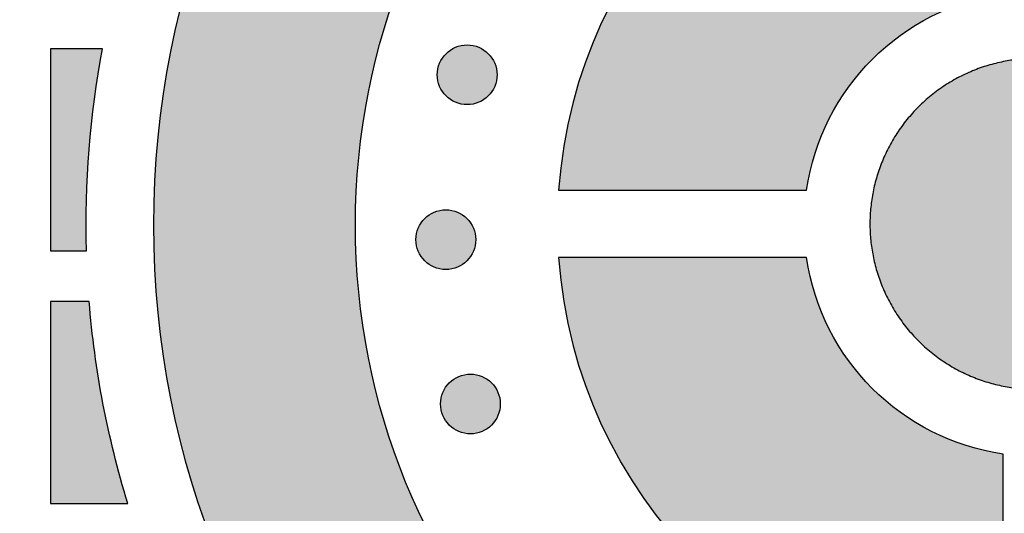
# Model space of a CAD drawing. Header units: millimetres. Extents: x -3873 to -97, y 912 to 4165.
# Tile 354 of 725: x -3389 to -3330, y 1759 to 1788. Entities that reach past the tile are written whole.
import ezdxf

# ---------------------------------------------------------------- set-up
doc = ezdxf.new("R2010")
doc.units = ezdxf.units.MM
doc.layers.add('pattern', color=7, linetype='Continuous', true_color=0x000000)

msp = doc.modelspace()

# ---------------------------------------------------------------- hatches: boundary and pattern name
at = {"layer": 'pattern'}
for points in [[(-3330.156, 1735.387), (-3331.03, 1735.44), (-3331.911, 1735.512), (-3332.796, 1735.604), (-3333.687, 1735.717), (-3334.582, 1735.851), (-3335.48, 1736.006), (-3336.381, 1736.182), (-3337.285, 1736.38), (-3338.189, 1736.601), (-3339.095, 1736.844), (-3340, 1737.109), (-3340.905, 1737.397), (-3341.807, 1737.709), (-3342.707, 1738.043), (-3343.604, 1738.401), (-3344.496, 1738.782), (-3345.384, 1739.186), (-3346.265, 1739.614), (-3347.139, 1740.064), (-3348.006, 1740.538), (-3348.863, 1741.035), (-3349.711, 1741.554), (-3350.549, 1742.095), (-3351.376, 1742.659), (-3352.19, 1743.244), (-3352.991, 1743.851), (-3353.778, 1744.478), (-3354.551, 1745.126), (-3355.308, 1745.794), (-3356.049, 1746.481), (-3356.773, 1747.187), (-3357.48, 1747.911), (-3358.168, 1748.652), (-3358.837, 1749.41), (-3359.487, 1750.184), (-3360.116, 1750.973), (-3360.725, 1751.777), (-3361.313, 1752.594), (-3361.879, 1753.425), (-3362.423, 1754.267), (-3362.945, 1755.12), (-3363.445, 1755.983), (-3363.922, 1756.856), (-3364.375, 1757.737), (-3364.805, 1758.626), (-3365.212, 1759.522), (-3365.596, 1760.423), (-3365.956, 1761.329), (-3366.292, 1762.239), (-3366.605, 1763.152), (-3366.895, 1764.068), (-3367.161, 1764.985), (-3367.404, 1765.902), (-3367.625, 1766.82), (-3367.823, 1767.736), (-3367.998, 1768.651), (-3368.151, 1769.563), (-3368.283, 1770.471), (-3368.393, 1771.376), (-3368.483, 1772.277), (-3368.551, 1773.172), (-3368.6, 1774.061), (-3368.628, 1774.944), (-3368.638, 1775.82), (-3368.628, 1776.695), (-3368.6, 1777.578), (-3368.551, 1778.468), (-3368.483, 1779.363), (-3368.393, 1780.263), (-3368.283, 1781.168), (-3368.151, 1782.077), (-3367.998, 1782.989), (-3367.823, 1783.903), (-3367.625, 1784.82), (-3367.404, 1785.737), (-3367.161, 1786.655), (-3366.895, 1787.572), (-3366.605, 1788.487), (-3366.292, 1789.4), (-3365.956, 1790.31), (-3365.596, 1791.216), (-3365.212, 1792.118), (-3364.805, 1793.013), (-3364.375, 1793.902), (-3363.922, 1794.783), (-3363.445, 1795.656), (-3362.945, 1796.519), (-3362.423, 1797.373), (-3361.879, 1798.215), (-3361.313, 1799.045), (-3360.725, 1799.862), (-3360.116, 1800.666), (-3359.487, 1801.455), (-3358.837, 1802.229), (-3358.168, 1802.987), (-3357.48, 1803.729), (-3356.773, 1804.453), (-3356.049, 1805.158), (-3355.308, 1805.845), (-3354.551, 1806.513), (-3353.778, 1807.161), (-3352.991, 1807.789), (-3352.19, 1808.395), (-3351.376, 1808.98), (-3350.549, 1809.544), (-3349.711, 1810.086), (-3348.863, 1810.605), (-3348.006, 1811.101), (-3347.139, 1811.575), (-3346.265, 1812.025), (-3345.384, 1812.453), (-3344.496, 1812.857), (-3343.604, 1813.238), (-3342.707, 1813.596), (-3341.807, 1813.93), (-3340.905, 1814.242), (-3340, 1814.53), (-3339.095, 1814.796), (-3338.189, 1815.038), (-3337.285, 1815.259), (-3336.381, 1815.457), (-3335.48, 1815.634), (-3334.582, 1815.788), (-3333.687, 1815.922), (-3332.796, 1816.035), (-3331.911, 1816.127), (-3331.03, 1816.199), (-3330.156, 1816.252), (-3330.156, 1828.263), (-3331.297, 1828.208), (-3332.446, 1828.126), (-3333.603, 1828.018), (-3334.766, 1827.884), (-3335.936, 1827.722), (-3337.11, 1827.532), (-3338.289, 1827.314), (-3339.47, 1827.068), (-3340.654, 1826.792), (-3341.839, 1826.486), (-3343.025, 1826.151), (-3344.209, 1825.786), (-3345.392, 1825.391), (-3346.571, 1824.965), (-3347.746, 1824.508), (-3348.916, 1824.021), (-3350.08, 1823.503), (-3351.236, 1822.954), (-3352.383, 1822.375), (-3353.52, 1821.766), (-3354.646, 1821.126), (-3355.759, 1820.456), (-3356.859, 1819.757), (-3357.945, 1819.028), (-3359.014, 1818.271), (-3360.067, 1817.486), (-3361.101, 1816.672), (-3362.117, 1815.832), (-3363.112, 1814.966), (-3364.086, 1814.074), (-3365.038, 1813.157), (-3365.967, 1812.216), (-3366.872, 1811.252), (-3367.752, 1810.266), (-3368.606, 1809.259), (-3369.434, 1808.231), (-3370.235, 1807.184), (-3371.008, 1806.12), (-3371.752, 1805.038), (-3372.468, 1803.94), (-3373.155, 1802.828), (-3373.812, 1801.702), (-3374.439, 1800.564), (-3375.035, 1799.414), (-3375.601, 1798.255), (-3376.136, 1797.087), (-3376.64, 1795.911), (-3377.113, 1794.728), (-3377.556, 1793.54), (-3377.967, 1792.349), (-3378.348, 1791.154), (-3378.698, 1789.957), (-3379.018, 1788.759), (-3379.307, 1787.562), (-3379.567, 1786.366), (-3379.798, 1785.173), (-3379.999, 1783.982), (-3380.172, 1782.797), (-3380.317, 1781.616), (-3380.434, 1780.441), (-3380.524, 1779.273), (-3380.588, 1778.113), (-3380.625, 1776.962), (-3380.638, 1775.82), (-3380.625, 1774.677), (-3380.588, 1773.526), (-3380.524, 1772.366), (-3380.434, 1771.198), (-3380.317, 1770.023), (-3380.172, 1768.843), (-3379.999, 1767.657), (-3379.798, 1766.467), (-3379.567, 1765.273), (-3379.307, 1764.077), (-3379.018, 1762.88), (-3378.698, 1761.682), (-3378.348, 1760.485), (-3377.967, 1759.291), (-3377.556, 1758.099), (-3377.113, 1756.911), (-3376.64, 1755.729), (-3376.136, 1754.553), (-3375.601, 1753.384), (-3375.035, 1752.225), (-3374.439, 1751.076), (-3373.812, 1749.937), (-3373.155, 1748.811), (-3372.468, 1747.699), (-3371.752, 1746.601), (-3371.008, 1745.52), (-3370.235, 1744.455), (-3369.434, 1743.408), (-3368.606, 1742.381), (-3367.752, 1741.373), (-3366.872, 1740.387), (-3365.967, 1739.423), (-3365.038, 1738.482), (-3364.086, 1737.565), (-3363.112, 1736.673), (-3362.117, 1735.807), (-3361.101, 1734.967), (-3360.067, 1734.154), (-3359.014, 1733.368), (-3357.945, 1732.611), (-3356.859, 1731.883), (-3355.759, 1731.183), (-3354.646, 1730.514), (-3353.52, 1729.874), (-3352.383, 1729.264), (-3351.236, 1728.685), (-3350.08, 1728.136), (-3348.916, 1727.618), (-3347.746, 1727.131), (-3346.571, 1726.675), (-3345.392, 1726.249), (-3344.209, 1725.853), (-3343.025, 1725.488), (-3341.839, 1725.153), (-3340.654, 1724.848), (-3339.47, 1724.572), (-3338.289, 1724.325), (-3337.11, 1724.107), (-3335.936, 1723.917), (-3334.766, 1723.756), (-3333.603, 1723.621), (-3332.446, 1723.513), (-3331.297, 1723.432), (-3330.156, 1723.376)], [(-3330.156, 1789.565), (-3330.156, 1804.296), (-3330.74, 1804.249), (-3331.327, 1804.189), (-3331.917, 1804.117), (-3332.51, 1804.032), (-3333.105, 1803.933), (-3333.701, 1803.821), (-3334.299, 1803.696), (-3334.898, 1803.557), (-3335.497, 1803.404), (-3336.097, 1803.237), (-3336.696, 1803.056), (-3337.294, 1802.861), (-3337.89, 1802.651), (-3338.485, 1802.427), (-3339.077, 1802.189), (-3339.667, 1801.937), (-3340.253, 1801.67), (-3340.835, 1801.389), (-3341.413, 1801.093), (-3341.985, 1800.783), (-3342.553, 1800.46), (-3343.114, 1800.122), (-3343.669, 1799.771), (-3344.218, 1799.405), (-3344.758, 1799.027), (-3345.291, 1798.635), (-3345.815, 1798.231), (-3346.331, 1797.814), (-3346.837, 1797.384), (-3347.334, 1796.942), (-3347.82, 1796.489), (-3348.296, 1796.024), (-3348.76, 1795.548), (-3349.214, 1795.062), (-3349.656, 1794.566), (-3350.085, 1794.059), (-3350.502, 1793.544), (-3350.907, 1793.019), (-3351.299, 1792.487), (-3351.677, 1791.946), (-3352.042, 1791.398), (-3352.394, 1790.843), (-3352.731, 1790.281), (-3353.055, 1789.714), (-3353.365, 1789.141), (-3353.66, 1788.563), (-3353.941, 1787.981), (-3354.208, 1787.395), (-3354.461, 1786.805), (-3354.699, 1786.213), (-3354.923, 1785.618), (-3355.132, 1785.022), (-3355.328, 1784.424), (-3355.509, 1783.825), (-3355.676, 1783.226), (-3355.828, 1782.626), (-3355.968, 1782.028), (-3356.093, 1781.43), (-3356.205, 1780.833), (-3356.303, 1780.238), (-3356.388, 1779.646), (-3356.461, 1779.055), (-3356.52, 1778.468), (-3356.568, 1777.884), (-3341.836, 1777.884), (-3341.796, 1778.14), (-3341.752, 1778.397), (-3341.701, 1778.654), (-3341.646, 1778.911), (-3341.586, 1779.169), (-3341.52, 1779.428), (-3341.449, 1779.686), (-3341.372, 1779.944), (-3341.29, 1780.201), (-3341.203, 1780.459), (-3341.11, 1780.715), (-3341.012, 1780.971), (-3340.908, 1781.226), (-3340.799, 1781.48), (-3340.684, 1781.732), (-3340.564, 1781.983), (-3340.438, 1782.233), (-3340.307, 1782.48), (-3340.17, 1782.726), (-3340.028, 1782.969), (-3339.881, 1783.21), (-3339.729, 1783.449), (-3339.571, 1783.685), (-3339.408, 1783.918), (-3339.24, 1784.148), (-3339.068, 1784.375), (-3338.89, 1784.598), (-3338.708, 1784.818), (-3338.52, 1785.035), (-3338.329, 1785.247), (-3338.133, 1785.456), (-3337.932, 1785.661), (-3337.728, 1785.861), (-3337.519, 1786.057), (-3337.306, 1786.249), (-3337.09, 1786.436), (-3336.87, 1786.618), (-3336.646, 1786.796), (-3336.419, 1786.969), (-3336.189, 1787.137), (-3335.956, 1787.299), (-3335.72, 1787.457), (-3335.482, 1787.61), (-3335.241, 1787.757), (-3334.997, 1787.899), (-3334.752, 1788.035), (-3334.504, 1788.166), (-3334.255, 1788.292), (-3334.004, 1788.412), (-3333.752, 1788.527), (-3333.498, 1788.636), (-3333.243, 1788.74), (-3332.987, 1788.839), (-3332.73, 1788.931), (-3332.473, 1789.019), (-3332.215, 1789.101), (-3331.957, 1789.177), (-3331.699, 1789.248), (-3331.441, 1789.314), (-3331.183, 1789.375), (-3330.925, 1789.43), (-3330.668, 1789.48), (-3330.412, 1789.525)], [(-3384.617, 1774.279), (-3384.638, 1775.784), (-3384.619, 1777.291), (-3384.559, 1778.798), (-3384.46, 1780.304), (-3384.32, 1781.806), (-3384.14, 1783.304), (-3383.92, 1784.795), (-3383.661, 1786.278), (-3386.754, 1786.278), (-3386.754, 1774.279)], [(-3360.746, 1785.997), (-3360.774, 1786.025), (-3360.804, 1786.052), (-3360.833, 1786.079), (-3360.864, 1786.105), (-3360.896, 1786.131), (-3360.928, 1786.156), (-3360.961, 1786.181), (-3360.996, 1786.205), (-3361.03, 1786.228), (-3361.066, 1786.251), (-3361.103, 1786.273), (-3361.14, 1786.294), (-3361.178, 1786.315), (-3361.217, 1786.334), (-3361.256, 1786.353), (-3361.296, 1786.371), (-3361.337, 1786.388), (-3361.378, 1786.404), (-3361.42, 1786.419), (-3361.463, 1786.433), (-3361.506, 1786.446), (-3361.549, 1786.458), (-3361.593, 1786.469), (-3361.637, 1786.479), (-3361.682, 1786.488), (-3361.727, 1786.496), (-3361.772, 1786.502), (-3361.818, 1786.507), (-3361.863, 1786.512), (-3361.909, 1786.515), (-3361.955, 1786.516), (-3362.001, 1786.517), (-3362.047, 1786.516), (-3362.093, 1786.515), (-3362.139, 1786.512), (-3362.184, 1786.507), (-3362.23, 1786.502), (-3362.275, 1786.496), (-3362.32, 1786.488), (-3362.365, 1786.479), (-3362.409, 1786.469), (-3362.453, 1786.458), (-3362.496, 1786.446), (-3362.539, 1786.433), (-3362.582, 1786.419), (-3362.624, 1786.404), (-3362.665, 1786.388), (-3362.706, 1786.371), (-3362.746, 1786.353), (-3362.785, 1786.334), (-3362.824, 1786.315), (-3362.862, 1786.294), (-3362.899, 1786.273), (-3362.936, 1786.251), (-3362.971, 1786.228), (-3363.006, 1786.205), (-3363.04, 1786.181), (-3363.074, 1786.156), (-3363.106, 1786.131), (-3363.138, 1786.105), (-3363.169, 1786.079), (-3363.198, 1786.052), (-3363.227, 1786.025), (-3363.256, 1785.997), (-3363.283, 1785.969), (-3363.31, 1785.94), (-3363.337, 1785.91), (-3363.363, 1785.879), (-3363.389, 1785.848), (-3363.414, 1785.815), (-3363.439, 1785.782), (-3363.463, 1785.748), (-3363.486, 1785.713), (-3363.509, 1785.677), (-3363.531, 1785.641), (-3363.552, 1785.604), (-3363.573, 1785.566), (-3363.593, 1785.527), (-3363.611, 1785.487), (-3363.629, 1785.447), (-3363.646, 1785.407), (-3363.662, 1785.365), (-3363.678, 1785.323), (-3363.692, 1785.281), (-3363.705, 1785.238), (-3363.717, 1785.194), (-3363.728, 1785.151), (-3363.738, 1785.106), (-3363.746, 1785.062), (-3363.754, 1785.017), (-3363.76, 1784.971), (-3363.766, 1784.926), (-3363.77, 1784.88), (-3363.773, 1784.834), (-3363.775, 1784.789), (-3363.775, 1784.743), (-3363.775, 1784.697), (-3363.773, 1784.651), (-3363.77, 1784.605), (-3363.766, 1784.559), (-3363.76, 1784.514), (-3363.754, 1784.469), (-3363.746, 1784.424), (-3363.738, 1784.379), (-3363.728, 1784.335), (-3363.717, 1784.291), (-3363.705, 1784.247), (-3363.692, 1784.204), (-3363.678, 1784.162), (-3363.662, 1784.12), (-3363.646, 1784.079), (-3363.629, 1784.038), (-3363.611, 1783.998), (-3363.593, 1783.958), (-3363.573, 1783.92), (-3363.552, 1783.882), (-3363.531, 1783.844), (-3363.509, 1783.808), (-3363.486, 1783.772), (-3363.463, 1783.737), (-3363.439, 1783.703), (-3363.414, 1783.67), (-3363.389, 1783.637), (-3363.363, 1783.606), (-3363.337, 1783.575), (-3363.31, 1783.545), (-3363.283, 1783.516), (-3363.256, 1783.488), (-3363.227, 1783.46), (-3363.198, 1783.433), (-3363.169, 1783.407), (-3363.138, 1783.38), (-3363.106, 1783.355), (-3363.074, 1783.329), (-3363.04, 1783.305), (-3363.006, 1783.281), (-3362.971, 1783.257), (-3362.936, 1783.235), (-3362.899, 1783.212), (-3362.862, 1783.191), (-3362.824, 1783.171), (-3362.785, 1783.151), (-3362.746, 1783.132), (-3362.706, 1783.114), (-3362.665, 1783.097), (-3362.624, 1783.081), (-3362.582, 1783.066), (-3362.539, 1783.052), (-3362.496, 1783.039), (-3362.453, 1783.027), (-3362.409, 1783.016), (-3362.365, 1783.006), (-3362.32, 1782.997), (-3362.275, 1782.99), (-3362.23, 1782.983), (-3362.184, 1782.978), (-3362.139, 1782.974), (-3362.093, 1782.971), (-3362.047, 1782.969), (-3362.001, 1782.968), (-3361.955, 1782.969), (-3361.909, 1782.971), (-3361.863, 1782.974), (-3361.818, 1782.978), (-3361.772, 1782.983), (-3361.727, 1782.99), (-3361.682, 1782.997), (-3361.637, 1783.006), (-3361.593, 1783.016), (-3361.549, 1783.027), (-3361.506, 1783.039), (-3361.463, 1783.052), (-3361.42, 1783.066), (-3361.378, 1783.081), (-3361.337, 1783.097), (-3361.296, 1783.114), (-3361.256, 1783.132), (-3361.217, 1783.151), (-3361.178, 1783.171), (-3361.14, 1783.191), (-3361.103, 1783.212), (-3361.066, 1783.235), (-3361.03, 1783.257), (-3360.996, 1783.281), (-3360.961, 1783.305), (-3360.928, 1783.329), (-3360.896, 1783.355), (-3360.864, 1783.38), (-3360.833, 1783.407), (-3360.804, 1783.433), (-3360.774, 1783.46), (-3360.746, 1783.488), (-3360.719, 1783.516), (-3360.692, 1783.545), (-3360.665, 1783.575), (-3360.639, 1783.606), (-3360.613, 1783.637), (-3360.588, 1783.67), (-3360.563, 1783.703), (-3360.539, 1783.737), (-3360.516, 1783.772), (-3360.493, 1783.808), (-3360.471, 1783.844), (-3360.45, 1783.882), (-3360.429, 1783.92), (-3360.409, 1783.958), (-3360.391, 1783.998), (-3360.373, 1784.038), (-3360.356, 1784.079), (-3360.339, 1784.12), (-3360.324, 1784.162), (-3360.31, 1784.204), (-3360.297, 1784.247), (-3360.285, 1784.291), (-3360.274, 1784.335), (-3360.264, 1784.379), (-3360.256, 1784.424), (-3360.248, 1784.469), (-3360.241, 1784.514), (-3360.236, 1784.559), (-3360.232, 1784.605), (-3360.229, 1784.651), (-3360.227, 1784.697), (-3360.227, 1784.743), (-3360.227, 1784.789), (-3360.229, 1784.834), (-3360.232, 1784.88), (-3360.236, 1784.926), (-3360.241, 1784.971), (-3360.248, 1785.017), (-3360.256, 1785.062), (-3360.264, 1785.106), (-3360.274, 1785.151), (-3360.285, 1785.194), (-3360.297, 1785.238), (-3360.31, 1785.281), (-3360.324, 1785.323), (-3360.339, 1785.365), (-3360.356, 1785.407), (-3360.373, 1785.447), (-3360.391, 1785.487), (-3360.409, 1785.527), (-3360.429, 1785.566), (-3360.45, 1785.604), (-3360.471, 1785.641), (-3360.493, 1785.677), (-3360.516, 1785.713), (-3360.539, 1785.748), (-3360.563, 1785.782), (-3360.588, 1785.815), (-3360.613, 1785.848), (-3360.639, 1785.879), (-3360.665, 1785.91), (-3360.692, 1785.94), (-3360.719, 1785.969)], [(-3328.239, 1785.71), (-3328.467, 1785.708), (-3328.687, 1785.7), (-3328.908, 1785.688), (-3329.131, 1785.67), (-3329.356, 1785.648), (-3329.582, 1785.619), (-3329.809, 1785.585), (-3330.036, 1785.546), (-3330.265, 1785.501), (-3330.494, 1785.45), (-3330.723, 1785.394), (-3330.952, 1785.331), (-3331.181, 1785.262), (-3331.41, 1785.188), (-3331.638, 1785.107), (-3331.865, 1785.02), (-3332.091, 1784.928), (-3332.316, 1784.829), (-3332.539, 1784.724), (-3332.761, 1784.613), (-3332.981, 1784.496), (-3333.198, 1784.373), (-3333.413, 1784.244), (-3333.625, 1784.109), (-3333.834, 1783.968), (-3334.04, 1783.822), (-3334.242, 1783.67), (-3334.441, 1783.513), (-3334.636, 1783.351), (-3334.827, 1783.183), (-3335.014, 1783.01), (-3335.196, 1782.833), (-3335.373, 1782.651), (-3335.546, 1782.464), (-3335.714, 1782.273), (-3335.876, 1782.079), (-3336.033, 1781.88), (-3336.185, 1781.677), (-3336.331, 1781.471), (-3336.472, 1781.262), (-3336.607, 1781.05), (-3336.736, 1780.836), (-3336.859, 1780.618), (-3336.976, 1780.399), (-3337.087, 1780.177), (-3337.192, 1779.954), (-3337.291, 1779.729), (-3337.384, 1779.503), (-3337.471, 1779.276), (-3337.551, 1779.048), (-3337.626, 1778.819), (-3337.695, 1778.59), (-3337.757, 1778.361), (-3337.814, 1778.132), (-3337.865, 1777.903), (-3337.91, 1777.674), (-3337.949, 1777.447), (-3337.983, 1777.22), (-3338.012, 1776.994), (-3338.034, 1776.769), (-3338.052, 1776.546), (-3338.065, 1776.325), (-3338.072, 1776.105), (-3338.074, 1775.887), (-3338.072, 1775.669), (-3338.065, 1775.449), (-3338.052, 1775.227), (-3338.035, 1775.004), (-3338.012, 1774.779), (-3337.984, 1774.554), (-3337.95, 1774.327), (-3337.911, 1774.099), (-3337.866, 1773.871), (-3337.815, 1773.642), (-3337.758, 1773.413), (-3337.696, 1773.183), (-3337.627, 1772.954), (-3337.553, 1772.726), (-3337.472, 1772.497), (-3337.386, 1772.27), (-3337.293, 1772.044), (-3337.194, 1771.819), (-3337.089, 1771.596), (-3336.978, 1771.374), (-3336.861, 1771.155), (-3336.738, 1770.937), (-3336.609, 1770.722), (-3336.474, 1770.51), (-3336.334, 1770.301), (-3336.188, 1770.095), (-3336.036, 1769.893), (-3335.879, 1769.694), (-3335.717, 1769.499), (-3335.549, 1769.308), (-3335.376, 1769.121), (-3335.199, 1768.939), (-3335.017, 1768.761), (-3334.83, 1768.589), (-3334.64, 1768.421), (-3334.445, 1768.258), (-3334.246, 1768.101), (-3334.043, 1767.949), (-3333.838, 1767.803), (-3333.629, 1767.662), (-3333.417, 1767.527), (-3333.202, 1767.398), (-3332.985, 1767.275), (-3332.765, 1767.158), (-3332.544, 1767.047), (-3332.32, 1766.942), (-3332.095, 1766.843), (-3331.869, 1766.75), (-3331.642, 1766.663), (-3331.414, 1766.582), (-3331.185, 1766.508), (-3330.956, 1766.439), (-3330.727, 1766.376), (-3330.498, 1766.32), (-3330.269, 1766.269), (-3330.041, 1766.223), (-3329.813, 1766.184), (-3329.586, 1766.15), (-3329.361, 1766.122), (-3329.136, 1766.099), (-3328.913, 1766.081), (-3328.691, 1766.069), (-3328.471, 1766.061), (-3328.253, 1766.059), (-3328.035, 1766.061), (-3327.815, 1766.068), (-3327.594, 1766.08), (-3327.371, 1766.098), (-3327.146, 1766.121), (-3326.92, 1766.149), (-3326.693, 1766.182), (-3326.466, 1766.222), (-3326.237, 1766.267), (-3326.008, 1766.317), (-3325.779, 1766.374), (-3325.55, 1766.436), (-3325.321, 1766.505), (-3325.092, 1766.579), (-3324.864, 1766.66), (-3324.637, 1766.747), (-3324.41, 1766.839), (-3324.185, 1766.938), (-3323.962, 1767.043), (-3323.74, 1767.154), (-3323.521, 1767.271), (-3323.303, 1767.394), (-3323.089, 1767.523), (-3322.876, 1767.657), (-3322.667, 1767.798), (-3322.461, 1767.944), (-3322.259, 1768.095), (-3322.06, 1768.253), (-3321.865, 1768.415), (-3321.674, 1768.582), (-3321.487, 1768.755), (-3321.305, 1768.932), (-3321.127, 1769.114), (-3320.955, 1769.301), (-3320.787, 1769.492), (-3320.624, 1769.687), (-3320.467, 1769.885), (-3320.315, 1770.088), (-3320.169, 1770.293), (-3320.028, 1770.502), (-3319.893, 1770.714), (-3319.764, 1770.929), (-3319.641, 1771.146), (-3319.523, 1771.366), (-3319.412, 1771.587), (-3319.307, 1771.811), (-3319.208, 1772.035), (-3319.115, 1772.261), (-3319.028, 1772.489), (-3318.947, 1772.717), (-3318.873, 1772.945), (-3318.804, 1773.174), (-3318.741, 1773.403), (-3318.684, 1773.633), (-3318.633, 1773.861), (-3318.588, 1774.09), (-3318.549, 1774.317), (-3318.515, 1774.544), (-3318.486, 1774.77), (-3318.463, 1774.995), (-3318.446, 1775.218), (-3318.433, 1775.439), (-3318.425, 1775.659), (-3318.423, 1775.877), (-3318.425, 1776.095), (-3318.432, 1776.315), (-3318.445, 1776.537), (-3318.462, 1776.76), (-3318.485, 1776.985), (-3318.513, 1777.211), (-3318.546, 1777.437), (-3318.586, 1777.665), (-3318.63, 1777.894), (-3318.681, 1778.122), (-3318.738, 1778.352), (-3318.8, 1778.581), (-3318.869, 1778.81), (-3318.943, 1779.039), (-3319.023, 1779.267), (-3319.11, 1779.494), (-3319.203, 1779.72), (-3319.301, 1779.945), (-3319.406, 1780.169), (-3319.517, 1780.39), (-3319.634, 1780.61), (-3319.757, 1780.827), (-3319.886, 1781.042), (-3320.02, 1781.255), (-3320.161, 1781.464), (-3320.307, 1781.67), (-3320.458, 1781.872), (-3320.615, 1782.071), (-3320.778, 1782.266), (-3320.945, 1782.457), (-3321.118, 1782.644), (-3321.295, 1782.826), (-3321.477, 1783.004), (-3321.663, 1783.177), (-3321.854, 1783.345), (-3322.049, 1783.507), (-3322.248, 1783.665), (-3322.45, 1783.817), (-3322.656, 1783.963), (-3322.865, 1784.104), (-3323.077, 1784.239), (-3323.291, 1784.368), (-3323.509, 1784.491), (-3323.728, 1784.608), (-3323.949, 1784.72), (-3324.173, 1784.825), (-3324.397, 1784.924), (-3324.624, 1785.017), (-3324.851, 1785.104), (-3325.079, 1785.185), (-3325.307, 1785.26), (-3325.536, 1785.328), (-3325.765, 1785.391), (-3325.995, 1785.448), (-3326.223, 1785.499), (-3326.452, 1785.544), (-3326.679, 1785.584), (-3326.906, 1785.618), (-3327.132, 1785.646), (-3327.357, 1785.67), (-3327.58, 1785.687), (-3327.801, 1785.7), (-3328.021, 1785.707)], [(-3362.013, 1776.203), (-3362.042, 1776.23), (-3362.071, 1776.257), (-3362.1, 1776.284), (-3362.131, 1776.31), (-3362.163, 1776.336), (-3362.195, 1776.361), (-3362.228, 1776.386), (-3362.263, 1776.41), (-3362.298, 1776.434), (-3362.333, 1776.456), (-3362.37, 1776.478), (-3362.407, 1776.5), (-3362.445, 1776.52), (-3362.484, 1776.54), (-3362.523, 1776.559), (-3362.563, 1776.576), (-3362.604, 1776.594), (-3362.645, 1776.61), (-3362.687, 1776.625), (-3362.73, 1776.639), (-3362.773, 1776.652), (-3362.816, 1776.664), (-3362.86, 1776.675), (-3362.904, 1776.685), (-3362.949, 1776.694), (-3362.994, 1776.701), (-3363.039, 1776.708), (-3363.085, 1776.713), (-3363.13, 1776.717), (-3363.176, 1776.72), (-3363.222, 1776.722), (-3363.268, 1776.722), (-3363.314, 1776.722), (-3363.36, 1776.72), (-3363.406, 1776.717), (-3363.451, 1776.713), (-3363.497, 1776.708), (-3363.542, 1776.701), (-3363.587, 1776.694), (-3363.632, 1776.685), (-3363.676, 1776.675), (-3363.72, 1776.664), (-3363.763, 1776.652), (-3363.806, 1776.639), (-3363.849, 1776.625), (-3363.891, 1776.61), (-3363.932, 1776.594), (-3363.973, 1776.576), (-3364.013, 1776.559), (-3364.052, 1776.54), (-3364.091, 1776.52), (-3364.129, 1776.5), (-3364.166, 1776.478), (-3364.203, 1776.456), (-3364.238, 1776.434), (-3364.273, 1776.41), (-3364.307, 1776.386), (-3364.341, 1776.361), (-3364.373, 1776.336), (-3364.405, 1776.31), (-3364.436, 1776.284), (-3364.465, 1776.257), (-3364.494, 1776.23), (-3364.523, 1776.203), (-3364.55, 1776.175), (-3364.577, 1776.146), (-3364.604, 1776.116), (-3364.63, 1776.085), (-3364.656, 1776.053), (-3364.681, 1776.021), (-3364.706, 1775.988), (-3364.73, 1775.954), (-3364.753, 1775.919), (-3364.776, 1775.883), (-3364.798, 1775.846), (-3364.819, 1775.809), (-3364.84, 1775.771), (-3364.86, 1775.732), (-3364.878, 1775.693), (-3364.896, 1775.653), (-3364.913, 1775.612), (-3364.929, 1775.571), (-3364.945, 1775.529), (-3364.959, 1775.486), (-3364.972, 1775.443), (-3364.984, 1775.4), (-3364.995, 1775.356), (-3365.005, 1775.312), (-3365.013, 1775.267), (-3365.021, 1775.222), (-3365.027, 1775.177), (-3365.033, 1775.131), (-3365.037, 1775.086), (-3365.04, 1775.04), (-3365.042, 1774.994), (-3365.042, 1774.948), (-3365.042, 1774.902), (-3365.04, 1774.856), (-3365.037, 1774.811), (-3365.033, 1774.765), (-3365.027, 1774.719), (-3365.021, 1774.674), (-3365.013, 1774.629), (-3365.005, 1774.585), (-3364.995, 1774.54), (-3364.984, 1774.496), (-3364.972, 1774.453), (-3364.959, 1774.41), (-3364.945, 1774.367), (-3364.929, 1774.325), (-3364.913, 1774.284), (-3364.896, 1774.243), (-3364.878, 1774.203), (-3364.86, 1774.164), (-3364.84, 1774.125), (-3364.819, 1774.087), (-3364.798, 1774.05), (-3364.776, 1774.013), (-3364.753, 1773.978), (-3364.73, 1773.943), (-3364.706, 1773.909), (-3364.681, 1773.875), (-3364.656, 1773.843), (-3364.63, 1773.811), (-3364.604, 1773.781), (-3364.577, 1773.751), (-3364.55, 1773.722), (-3364.523, 1773.694), (-3364.494, 1773.666), (-3364.465, 1773.639), (-3364.436, 1773.612), (-3364.405, 1773.586), (-3364.373, 1773.56), (-3364.341, 1773.535), (-3364.307, 1773.51), (-3364.273, 1773.486), (-3364.238, 1773.463), (-3364.203, 1773.44), (-3364.166, 1773.418), (-3364.129, 1773.397), (-3364.091, 1773.376), (-3364.052, 1773.357), (-3364.013, 1773.338), (-3363.973, 1773.32), (-3363.932, 1773.303), (-3363.891, 1773.287), (-3363.849, 1773.272), (-3363.806, 1773.257), (-3363.763, 1773.244), (-3363.72, 1773.232), (-3363.676, 1773.221), (-3363.632, 1773.211), (-3363.587, 1773.203), (-3363.542, 1773.195), (-3363.497, 1773.189), (-3363.451, 1773.183), (-3363.406, 1773.179), (-3363.36, 1773.176), (-3363.314, 1773.174), (-3363.268, 1773.174), (-3363.222, 1773.174), (-3363.176, 1773.176), (-3363.13, 1773.179), (-3363.085, 1773.183), (-3363.039, 1773.189), (-3362.994, 1773.195), (-3362.949, 1773.203), (-3362.904, 1773.211), (-3362.86, 1773.221), (-3362.816, 1773.232), (-3362.773, 1773.244), (-3362.73, 1773.257), (-3362.687, 1773.272), (-3362.645, 1773.287), (-3362.604, 1773.303), (-3362.563, 1773.32), (-3362.523, 1773.338), (-3362.484, 1773.357), (-3362.445, 1773.376), (-3362.407, 1773.397), (-3362.37, 1773.418), (-3362.333, 1773.44), (-3362.298, 1773.463), (-3362.263, 1773.486), (-3362.228, 1773.51), (-3362.195, 1773.535), (-3362.163, 1773.56), (-3362.131, 1773.586), (-3362.1, 1773.612), (-3362.071, 1773.639), (-3362.042, 1773.666), (-3362.013, 1773.694), (-3361.986, 1773.722), (-3361.959, 1773.751), (-3361.932, 1773.781), (-3361.906, 1773.811), (-3361.88, 1773.843), (-3361.855, 1773.875), (-3361.83, 1773.909), (-3361.806, 1773.943), (-3361.783, 1773.978), (-3361.76, 1774.013), (-3361.738, 1774.05), (-3361.717, 1774.087), (-3361.696, 1774.125), (-3361.676, 1774.164), (-3361.658, 1774.203), (-3361.64, 1774.243), (-3361.623, 1774.284), (-3361.607, 1774.325), (-3361.591, 1774.367), (-3361.577, 1774.41), (-3361.564, 1774.453), (-3361.552, 1774.496), (-3361.541, 1774.54), (-3361.531, 1774.585), (-3361.523, 1774.629), (-3361.515, 1774.674), (-3361.508, 1774.719), (-3361.503, 1774.765), (-3361.499, 1774.811), (-3361.496, 1774.856), (-3361.494, 1774.902), (-3361.494, 1774.948), (-3361.494, 1774.994), (-3361.496, 1775.04), (-3361.499, 1775.086), (-3361.503, 1775.131), (-3361.508, 1775.177), (-3361.515, 1775.222), (-3361.523, 1775.267), (-3361.531, 1775.312), (-3361.541, 1775.356), (-3361.552, 1775.4), (-3361.564, 1775.443), (-3361.577, 1775.486), (-3361.591, 1775.529), (-3361.607, 1775.571), (-3361.623, 1775.612), (-3361.64, 1775.653), (-3361.658, 1775.693), (-3361.676, 1775.732), (-3361.696, 1775.771), (-3361.717, 1775.809), (-3361.738, 1775.846), (-3361.76, 1775.883), (-3361.783, 1775.919), (-3361.806, 1775.954), (-3361.83, 1775.988), (-3361.855, 1776.021), (-3361.88, 1776.053), (-3361.906, 1776.085), (-3361.932, 1776.116), (-3361.959, 1776.146), (-3361.986, 1776.175)], [(-3330.156, 1762.204), (-3330.412, 1762.244), (-3330.668, 1762.289), (-3330.925, 1762.339), (-3331.183, 1762.394), (-3331.441, 1762.455), (-3331.699, 1762.52), (-3331.957, 1762.591), (-3332.215, 1762.668), (-3332.473, 1762.75), (-3332.73, 1762.837), (-3332.987, 1762.93), (-3333.243, 1763.028), (-3333.498, 1763.132), (-3333.752, 1763.241), (-3334.004, 1763.356), (-3334.255, 1763.477), (-3334.504, 1763.602), (-3334.752, 1763.733), (-3334.997, 1763.87), (-3335.241, 1764.012), (-3335.482, 1764.159), (-3335.72, 1764.312), (-3335.956, 1764.469), (-3336.189, 1764.632), (-3336.419, 1764.8), (-3336.646, 1764.973), (-3336.87, 1765.15), (-3337.09, 1765.333), (-3337.306, 1765.52), (-3337.519, 1765.711), (-3337.728, 1765.908), (-3337.932, 1766.108), (-3338.133, 1766.313), (-3338.329, 1766.521), (-3338.52, 1766.734), (-3338.708, 1766.95), (-3338.89, 1767.17), (-3339.068, 1767.394), (-3339.24, 1767.621), (-3339.408, 1767.851), (-3339.571, 1768.084), (-3339.729, 1768.32), (-3339.881, 1768.558), (-3340.028, 1768.799), (-3340.17, 1769.043), (-3340.307, 1769.288), (-3340.438, 1769.536), (-3340.564, 1769.785), (-3340.684, 1770.036), (-3340.799, 1770.289), (-3340.908, 1770.542), (-3341.012, 1770.797), (-3341.11, 1771.053), (-3341.203, 1771.31), (-3341.29, 1771.567), (-3341.372, 1771.825), (-3341.449, 1772.083), (-3341.52, 1772.341), (-3341.586, 1772.599), (-3341.646, 1772.857), (-3341.701, 1773.115), (-3341.752, 1773.372), (-3341.796, 1773.628), (-3341.836, 1773.884), (-3356.568, 1773.884), (-3356.52, 1773.3), (-3356.461, 1772.713), (-3356.388, 1772.123), (-3356.303, 1771.53), (-3356.205, 1770.936), (-3356.093, 1770.339), (-3355.968, 1769.741), (-3355.828, 1769.142), (-3355.676, 1768.543), (-3355.509, 1767.944), (-3355.328, 1767.345), (-3355.132, 1766.747), (-3354.923, 1766.15), (-3354.699, 1765.555), (-3354.461, 1764.963), (-3354.208, 1764.374), (-3353.941, 1763.788), (-3353.66, 1763.205), (-3353.365, 1762.628), (-3353.055, 1762.055), (-3352.731, 1761.487), (-3352.394, 1760.926), (-3352.042, 1760.371), (-3351.677, 1759.823), (-3351.299, 1759.282), (-3350.907, 1758.749), (-3350.502, 1758.225), (-3350.085, 1757.709), (-3349.656, 1757.203), (-3349.214, 1756.707), (-3348.76, 1756.22), (-3348.296, 1755.745), (-3347.82, 1755.28), (-3347.334, 1754.826), (-3346.837, 1754.385), (-3346.331, 1753.955), (-3345.815, 1753.538), (-3345.291, 1753.133), (-3344.758, 1752.742), (-3344.218, 1752.363), (-3343.669, 1751.998), (-3343.114, 1751.647), (-3342.553, 1751.309), (-3341.985, 1750.985), (-3341.413, 1750.675), (-3340.835, 1750.38), (-3340.253, 1750.099), (-3339.667, 1749.832), (-3339.077, 1749.579), (-3338.485, 1749.341), (-3337.89, 1749.117), (-3337.294, 1748.908), (-3336.696, 1748.713), (-3336.097, 1748.532), (-3335.497, 1748.365), (-3334.898, 1748.212), (-3334.299, 1748.073), (-3333.701, 1747.947), (-3333.105, 1747.836), (-3332.51, 1747.737), (-3331.917, 1747.652), (-3331.327, 1747.579), (-3330.74, 1747.52), (-3330.156, 1747.473)], [(-3382.162, 1759.279), (-3382.589, 1760.746), (-3382.978, 1762.225), (-3383.326, 1763.716), (-3383.634, 1765.216), (-3383.901, 1766.724), (-3384.127, 1768.239), (-3384.312, 1769.757), (-3384.455, 1771.279), (-3386.754, 1771.279), (-3386.754, 1759.279)], [(-3360.552, 1766.441), (-3360.581, 1766.468), (-3360.61, 1766.495), (-3360.639, 1766.522), (-3360.67, 1766.548), (-3360.702, 1766.574), (-3360.734, 1766.599), (-3360.768, 1766.624), (-3360.802, 1766.648), (-3360.837, 1766.671), (-3360.872, 1766.694), (-3360.909, 1766.716), (-3360.946, 1766.737), (-3360.984, 1766.758), (-3361.023, 1766.778), (-3361.062, 1766.796), (-3361.102, 1766.814), (-3361.143, 1766.831), (-3361.184, 1766.848), (-3361.226, 1766.863), (-3361.269, 1766.877), (-3361.312, 1766.89), (-3361.355, 1766.902), (-3361.399, 1766.913), (-3361.443, 1766.923), (-3361.488, 1766.931), (-3361.533, 1766.939), (-3361.578, 1766.946), (-3361.624, 1766.951), (-3361.669, 1766.955), (-3361.715, 1766.958), (-3361.761, 1766.96), (-3361.807, 1766.96), (-3361.853, 1766.96), (-3361.899, 1766.958), (-3361.945, 1766.955), (-3361.99, 1766.951), (-3362.036, 1766.946), (-3362.081, 1766.939), (-3362.126, 1766.931), (-3362.171, 1766.923), (-3362.215, 1766.913), (-3362.259, 1766.902), (-3362.302, 1766.89), (-3362.345, 1766.877), (-3362.388, 1766.863), (-3362.43, 1766.848), (-3362.471, 1766.831), (-3362.512, 1766.814), (-3362.552, 1766.796), (-3362.591, 1766.778), (-3362.63, 1766.758), (-3362.668, 1766.737), (-3362.705, 1766.716), (-3362.742, 1766.694), (-3362.778, 1766.671), (-3362.812, 1766.648), (-3362.847, 1766.624), (-3362.88, 1766.599), (-3362.912, 1766.574), (-3362.944, 1766.548), (-3362.975, 1766.522), (-3363.004, 1766.495), (-3363.034, 1766.468), (-3363.062, 1766.441), (-3363.089, 1766.413), (-3363.116, 1766.383), (-3363.143, 1766.354), (-3363.169, 1766.323), (-3363.195, 1766.291), (-3363.22, 1766.259), (-3363.245, 1766.226), (-3363.269, 1766.191), (-3363.292, 1766.157), (-3363.315, 1766.121), (-3363.337, 1766.084), (-3363.358, 1766.047), (-3363.379, 1766.009), (-3363.399, 1765.97), (-3363.417, 1765.931), (-3363.435, 1765.891), (-3363.452, 1765.85), (-3363.469, 1765.809), (-3363.484, 1765.767), (-3363.498, 1765.724), (-3363.511, 1765.681), (-3363.523, 1765.638), (-3363.534, 1765.594), (-3363.544, 1765.55), (-3363.552, 1765.505), (-3363.56, 1765.46), (-3363.567, 1765.415), (-3363.572, 1765.369), (-3363.576, 1765.324), (-3363.579, 1765.278), (-3363.581, 1765.232), (-3363.581, 1765.186), (-3363.581, 1765.14), (-3363.579, 1765.094), (-3363.576, 1765.048), (-3363.572, 1765.003), (-3363.567, 1764.957), (-3363.56, 1764.912), (-3363.552, 1764.867), (-3363.544, 1764.822), (-3363.534, 1764.778), (-3363.523, 1764.734), (-3363.511, 1764.691), (-3363.498, 1764.648), (-3363.484, 1764.605), (-3363.469, 1764.563), (-3363.452, 1764.522), (-3363.435, 1764.481), (-3363.417, 1764.441), (-3363.399, 1764.402), (-3363.379, 1764.363), (-3363.358, 1764.325), (-3363.337, 1764.288), (-3363.315, 1764.251), (-3363.292, 1764.216), (-3363.269, 1764.181), (-3363.245, 1764.147), (-3363.22, 1764.113), (-3363.195, 1764.081), (-3363.169, 1764.049), (-3363.143, 1764.019), (-3363.116, 1763.989), (-3363.089, 1763.96), (-3363.062, 1763.931), (-3363.034, 1763.904), (-3363.004, 1763.877), (-3362.975, 1763.85), (-3362.944, 1763.824), (-3362.912, 1763.798), (-3362.88, 1763.773), (-3362.847, 1763.748), (-3362.812, 1763.724), (-3362.778, 1763.701), (-3362.742, 1763.678), (-3362.705, 1763.656), (-3362.668, 1763.635), (-3362.63, 1763.614), (-3362.591, 1763.594), (-3362.552, 1763.576), (-3362.512, 1763.558), (-3362.471, 1763.541), (-3362.43, 1763.525), (-3362.388, 1763.509), (-3362.345, 1763.495), (-3362.302, 1763.482), (-3362.259, 1763.47), (-3362.215, 1763.459), (-3362.171, 1763.449), (-3362.126, 1763.441), (-3362.081, 1763.433), (-3362.036, 1763.427), (-3361.99, 1763.421), (-3361.945, 1763.417), (-3361.899, 1763.414), (-3361.853, 1763.412), (-3361.807, 1763.412), (-3361.761, 1763.412), (-3361.715, 1763.414), (-3361.669, 1763.417), (-3361.624, 1763.421), (-3361.578, 1763.427), (-3361.533, 1763.433), (-3361.488, 1763.441), (-3361.443, 1763.449), (-3361.399, 1763.459), (-3361.355, 1763.47), (-3361.312, 1763.482), (-3361.269, 1763.495), (-3361.226, 1763.509), (-3361.184, 1763.525), (-3361.143, 1763.541), (-3361.102, 1763.558), (-3361.062, 1763.576), (-3361.023, 1763.594), (-3360.984, 1763.614), (-3360.946, 1763.635), (-3360.909, 1763.656), (-3360.872, 1763.678), (-3360.837, 1763.701), (-3360.802, 1763.724), (-3360.768, 1763.748), (-3360.734, 1763.773), (-3360.702, 1763.798), (-3360.67, 1763.824), (-3360.639, 1763.85), (-3360.61, 1763.877), (-3360.581, 1763.904), (-3360.552, 1763.931), (-3360.525, 1763.96), (-3360.498, 1763.989), (-3360.471, 1764.019), (-3360.445, 1764.049), (-3360.419, 1764.081), (-3360.394, 1764.113), (-3360.369, 1764.147), (-3360.345, 1764.181), (-3360.322, 1764.216), (-3360.299, 1764.251), (-3360.277, 1764.288), (-3360.256, 1764.325), (-3360.235, 1764.363), (-3360.215, 1764.402), (-3360.197, 1764.441), (-3360.179, 1764.481), (-3360.162, 1764.522), (-3360.146, 1764.563), (-3360.13, 1764.605), (-3360.116, 1764.648), (-3360.103, 1764.691), (-3360.091, 1764.734), (-3360.08, 1764.778), (-3360.07, 1764.822), (-3360.062, 1764.867), (-3360.054, 1764.912), (-3360.048, 1764.957), (-3360.042, 1765.003), (-3360.038, 1765.048), (-3360.035, 1765.094), (-3360.033, 1765.14), (-3360.033, 1765.186), (-3360.033, 1765.232), (-3360.035, 1765.278), (-3360.038, 1765.324), (-3360.042, 1765.369), (-3360.048, 1765.415), (-3360.054, 1765.46), (-3360.062, 1765.505), (-3360.07, 1765.55), (-3360.08, 1765.594), (-3360.091, 1765.638), (-3360.103, 1765.681), (-3360.116, 1765.724), (-3360.13, 1765.767), (-3360.146, 1765.809), (-3360.162, 1765.85), (-3360.179, 1765.891), (-3360.197, 1765.931), (-3360.215, 1765.97), (-3360.235, 1766.009), (-3360.256, 1766.047), (-3360.277, 1766.084), (-3360.299, 1766.121), (-3360.322, 1766.157), (-3360.345, 1766.191), (-3360.369, 1766.226), (-3360.394, 1766.259), (-3360.419, 1766.291), (-3360.445, 1766.323), (-3360.471, 1766.354), (-3360.498, 1766.383), (-3360.525, 1766.413)]]:
    msp.add_hatch(color=256, dxfattribs=at).paths.add_polyline_path(points, flags=0)

# ---------------------------------------------------------------- linework, layer by layer
for p, q in [((-3356.568, 1777.884), (-3341.836, 1777.884)), ((-3341.836, 1773.884), (-3356.568, 1773.884)), ((-3330.156, 1747.473), (-3330.156, 1762.204))]:
    msp.add_line(p, q, dxfattribs=at)
for points in [[(-3383.661, 1786.278), (-3386.754, 1786.278), (-3386.754, 1774.279), (-3384.617, 1774.279)], [(-3384.455, 1771.279), (-3386.754, 1771.279), (-3386.754, 1759.279), (-3382.162, 1759.279)]]:
    msp.add_lwpolyline(points, dxfattribs=at)
for centre in [(-3362.001, 1784.743), (-3363.268, 1774.948), (-3361.807, 1765.186)]:
    msp.add_circle(centre, 1.774, dxfattribs=at)
at = {"layer": 'pattern', "extrusion": (0, 0, -1)}
for centre, radius, start, end in [((3328.4, 1458.038), 399.7, 49.07488, 85.89393), ((3328.4, 1458.038), 375.7, 54.15167, 89.73222), ((3328.156, 1775.82), 40.482, 272.83183, 87.16817), ((3328.156, 1775.884), 13.826, 8.31745, 81.68255), ((3328.156, 1775.82), 56.482, 358.43657, 10.67111), ((3328.156, 1775.884), 13.826, 278.31745, 351.68255), ((3328.156, 1775.82), 56.482, 342.97099, 355.3885)]:
    msp.add_arc(centre, radius, start, end, dxfattribs=at)
at = {"layer": 'pattern'}
for centre, radius, start, end in [((-3328.4, 1458.038), 387.7, 90.25949, 130.7236), ((-3328.156, 1775.82), 52.482, 92.18397, 267.81602), ((-3328.156, 1775.884), 28.482, 94.02661, 175.97339), ((-3328.156, 1775.884), 28.482, 184.02661, 265.97339)]:
    msp.add_arc(centre, radius, start, end, dxfattribs=at)
msp.add_rational_spline([(-3328.244, 1785.71), (-3328.246, 1785.71), (-3328.249, 1785.71), (-3338.072, 1785.71), (-3338.074, 1775.887), (-3338.077, 1766.063), (-3328.253, 1766.059)], [1, 0.999999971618, 1, 0.707191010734, 1, 0.707191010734, 1], degree=2, knots=[-30.863837, -30.863837, -30.863837, -30.859155, -30.859155, -15.427236, -15.427236, 0.004682, 0.004682, 0.004682], dxfattribs=at)

doc.saveas('drawing.dxf')
